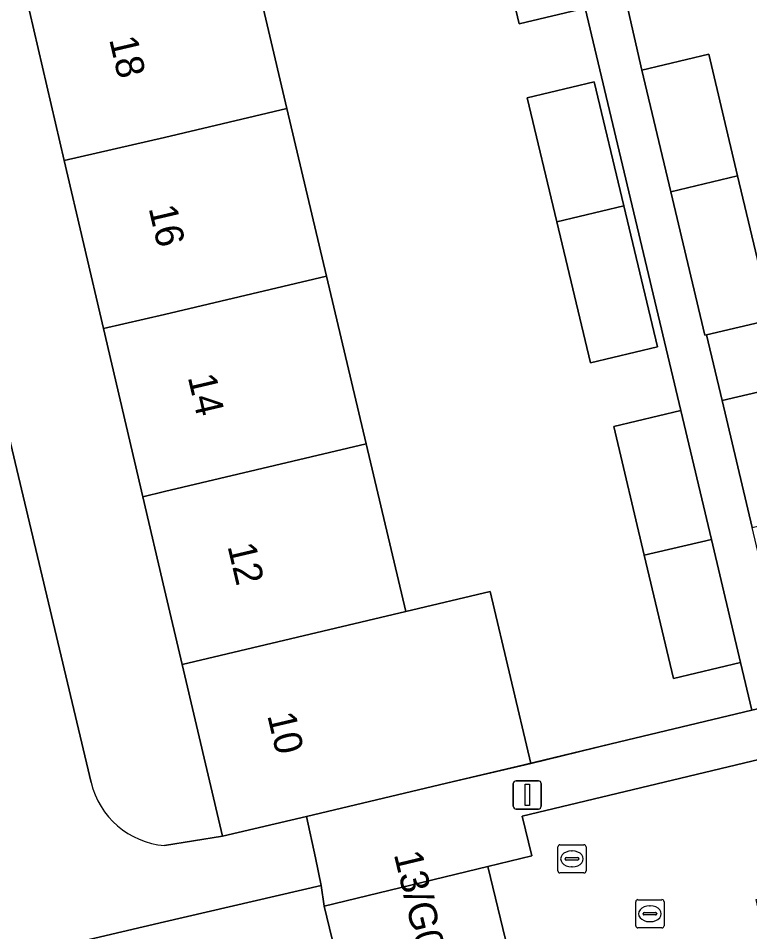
# Model space of a CAD drawing. Extents: x 162026 to 163502, y 387295 to 388169.
# Drawn here: x 162994.81 to 163020.74, y 387998.35 to 388030.74 of the extents above; entities that cross this region are included whole.
import ezdxf

# ---------------------------------------------------------------- set-up
doc = ezdxf.new("R2010")
doc.units = 0
for name, color, linetype in [('IMGEO_Erf', 7, 'Continuous'), ('IMGEO_Kolk', 7, 'Continuous'), ('IMGEO_Lichtmast', 7, 'Continuous'), ('IMGEO_Muur', 7, 'Continuous'), ('IMGEO_Pand', 7, 'Continuous'), ('IMGEO_Pand_nummerreeks', 7, 'Continuous'), ('IMGEO_Rijbaan_lokaal_open', 7, 'Continuous'), ('IMGEO_Rioolput', 7, 'Continuous'), ('IMGEO_Voetpad_open', 7, 'Continuous')]:
    doc.layers.add(name, color=color, linetype=linetype)

msp = doc.modelspace()

# ---------------------------------------------------------------- linework, layer by layer
at = {"layer": 'IMGEO_Erf'}
for points in [[(163014.91, 388031.09), (163012.574, 388030.539), (163011.403, 388035.476), (163009.945, 388041.622), (163001.495, 388039.568), (163002.935, 388033.48), (163004.34, 388027.537), (163005.746, 388021.592), (163007.152, 388015.648), (163008.558, 388009.704), (163011.547, 388010.41), (163012.987, 388004.323), (163015.834, 388005.011), (163020.824, 388006.203), (163020.42, 388007.896), (163018.037, 388007.331), (163017.004, 388011.699), (163015.924, 388016.266), (163018.307, 388016.831)], [(163012.859, 388027.918), (163015.233, 388028.483), (163016.28, 388024.084), (163017.47, 388019.086), (163015.097, 388018.521), (163013.906, 388023.522)]]:
    msp.add_lwpolyline(points, close=True, dxfattribs=at)
for points in [[(163000, 388001.411), (163002.056, 388001.738), (163000.623, 388007.832), (163000, 388010.484), (162999.231, 388013.775), (162997.839, 388019.736), (162996.446, 388025.695), (162995.054, 388031.656), (162993.635, 388037.73)], [(163016.381, 388031.286), (163016.915, 388028.895), (163019.289, 388029.461), (163020.316, 388025.146), (163021.526, 388020.063), (163019.207, 388019.511), (163019.762, 388017.182), (163022.145, 388017.746), (163022.633, 388015.686), (163025.665, 388016.528), (163026.369, 388013.996), (163023.211, 388013.25), (163024.264, 388008.809), (163021.88, 388008.243), (163022.299, 388006.556), (163033.082, 388009.133), (163031.638, 388015.24), (163030.228, 388021.198), (163028.819, 388027.157), (163027.41, 388033.115)], [(162992.18, 388025.582), (162997.395, 388003.647)], [(163008.839, 387985.975), (163008.292, 387988.237), (163002.21, 387986.781), (163002.907, 387983.863), (162996.965, 387982.44), (162996.268, 387985.358), (162990.327, 387983.936), (162989.104, 387983.643), (162984.241, 387982.478), (162982.339, 387990.423), (162988.428, 387991.881), (162994.37, 387993.304), (163000, 387994.652), (163000.312, 387994.727), (163006.399, 387996.184), (163005.656, 387999.259), (163005.55, 387999.999), (163000, 387998.701), (162982.339, 387994.571)]]:
    msp.add_lwpolyline(points, dxfattribs=at)
msp.add_arc((163000.236, 388004.322), 2.92, 193.359, 265.3588, dxfattribs=at)
at = {"layer": 'IMGEO_Kolk'}
for p, q in [((163016.705, 387998.565), (163016.705, 387999.417)), ((163016.78, 387999.491), (163017.632, 387999.491)), ((163017.193, 387999.271), (163017.218, 387999.271)), ((163017.706, 387999.417), (163017.706, 387998.565)), ((163016.964, 387998.985), (163016.964, 387998.997)), ((163017.402, 387998.948), (163017.004, 387998.948)), ((163017.007, 387999.034), (163017.405, 387999.034)), ((163017.448, 387998.997), (163017.448, 387998.985)), ((163017.216, 387998.711), (163017.191, 387998.711)), ((163017.632, 387998.491), (163016.78, 387998.491))]:
    msp.add_line(p, q, dxfattribs=at)
for points in [[(163016.705, 387998.565), (163016.705, 387999.417)], [(163016.78, 387999.491), (163017.632, 387999.491)], [(163017.706, 387999.417), (163017.706, 387998.565)], [(163017.632, 387998.491), (163016.78, 387998.491)]]:
    msp.add_lwpolyline(points, dxfattribs=at)
for centre, radius, start, end in [((163016.782, 387999.415), 0.0765, 91.552, 178.448), ((163016.782, 387999.415), 0.0765, 91.552, 178.448), ((163017.63, 387999.415), 0.0765, 1.552, 88.448), ((163017.63, 387999.415), 0.0765, 1.552, 88.448), ((163017.004, 387998.994), 0.0403, 85.8775, 175.7526), ((163017.001, 387998.984), 0.0366, 178.938, 274.7102), ((163017.405, 387998.991), 0.043, 264.8664, 352.4533), ((163017.409, 387998.996), 0.0386, 1.7309, 96.639), ((163016.782, 387998.567), 0.0765, 181.552, 268.448), ((163016.782, 387998.567), 0.0765, 181.552, 268.448), ((163017.63, 387998.567), 0.0765, 271.552, 358.448), ((163017.63, 387998.567), 0.0765, 271.552, 358.448)]:
    msp.add_arc(centre, radius, start, end, dxfattribs=at)
for centre, major_axis, ratio, start_param, end_param in [((163017.192, 387998.991), (-0.387, 0.002), 0.722429, 4.712389, 7.853982), ((163017.217, 387998.991), (-0.39, 0.002), 0.717154, 1.570796, 4.712389)]:
    msp.add_ellipse(centre, major_axis=major_axis, ratio=ratio, start_param=start_param, end_param=end_param, dxfattribs=at)
at = {"layer": 'IMGEO_Lichtmast'}
for p, q in [((163012.362, 388002.805), (163012.362, 388003.605)), ((163012.362, 388003.605), (163012.362, 388002.805)), ((163012.462, 388003.705), (163013.252, 388003.705)), ((163013.252, 388003.705), (163012.462, 388003.705)), ((163013.352, 388003.605), (163013.352, 388002.805)), ((163013.352, 388002.805), (163013.352, 388003.605)), ((163013.252, 388002.705), (163012.462, 388002.705)), ((163012.462, 388002.705), (163013.252, 388002.705))]:
    msp.add_line(p, q, dxfattribs=at)
msp.add_lwpolyline([(163012.782, 388003.58), (163012.932, 388003.58), (163012.932, 388002.83), (163012.782, 388002.83), (163012.782, 388003.58)], dxfattribs=at)
for centre, start, end in [((163012.462, 388003.605), 90, 180), ((163012.462, 388003.605), 90, 180), ((163013.252, 388003.605), 0, 90), ((163013.252, 388003.605), 360, 90), ((163012.462, 388002.805), 180, 270), ((163012.462, 388002.805), 180, 270), ((163013.252, 388002.805), 270, 0), ((163013.252, 388002.805), 270, 0)]:
    msp.add_arc(centre, 0.1, start, end, dxfattribs=at)
at = {"layer": 'IMGEO_Muur'}
for points in [[(163015.834, 388005.011), (163012.742, 388004.272)], [(163012.742, 388004.272), (163009.998, 388003.616)]]:
    msp.add_lwpolyline(points, dxfattribs=at)
at = {"layer": 'IMGEO_Pand'}
for points in [[(163011.403, 388035.476), (163012.574, 388030.539), (163014.91, 388031.09), (163013.739, 388036.027)], [(163004.34, 388027.537), (163002.935, 388033.48), (163000, 388032.788), (162995.054, 388031.656), (162996.446, 388025.695), (163000, 388026.512)], [(163020.316, 388025.146), (163019.289, 388029.461), (163016.915, 388028.895), (163017.942, 388024.585)], [(163016.28, 388024.084), (163015.233, 388028.483), (163012.859, 388027.918), (163013.906, 388023.522)], [(163000, 388026.512), (162996.446, 388025.695), (162997.839, 388019.736), (163000, 388020.236), (163005.746, 388021.592), (163004.34, 388027.537)], [(163020.316, 388025.146), (163017.942, 388024.585), (163019.153, 388019.498), (163019.207, 388019.511), (163021.526, 388020.063)], [(163013.906, 388023.522), (163015.097, 388018.521), (163017.47, 388019.086), (163016.28, 388024.084)], [(163007.152, 388015.648), (163005.746, 388021.592), (163000, 388020.236), (162997.839, 388019.736), (162999.231, 388013.775), (163000, 388013.96)], [(163022.145, 388017.746), (163019.762, 388017.182), (163020.827, 388012.687), (163023.211, 388013.25), (163026.369, 388013.996), (163025.665, 388016.528), (163022.633, 388015.686)], [(163019.388, 388012.261), (163018.307, 388016.831), (163015.924, 388016.266), (163017.004, 388011.699)], [(163000, 388013.96), (162999.231, 388013.775), (163000, 388010.484), (163000.623, 388007.832), (163008.558, 388009.704), (163007.152, 388015.648)], [(163017.004, 388011.699), (163018.037, 388007.331), (163020.42, 388007.896), (163019.388, 388012.261)], [(163008.558, 388009.704), (163000.623, 388007.832), (163002.056, 388001.738), (163005.035, 388002.442), (163009.998, 388003.616), (163012.987, 388004.323), (163011.547, 388010.41)], [(163011.463, 388000.663), (163005.656, 387999.259), (163006.399, 387996.184), (163006.457, 387995.939), (163012.266, 387997.344)]]:
    msp.add_lwpolyline(points, close=True, dxfattribs=at)
at = {"layer": 'IMGEO_Rijbaan_lokaal_open'}
msp.add_lwpolyline([(163020.969, 387999.499), (163023.116, 388000), (163025.513, 388000.559), (163032.359, 388002.157), (163037.741, 388003.413), (163046.444, 388005.444), (163045.248, 388010.253), (163012.679, 388002.447), (163013.019, 388001.04), (163011.463, 388000.663), (163012.266, 387997.344), (163013.068, 387994.024), (163013.871, 387990.705), (163014.673, 387987.385), (163015.476, 387984.066), (163016.278, 387980.746), (163017.081, 387977.427), (163025.651, 387979.429)], close=True, dxfattribs=at)
at = {"layer": 'IMGEO_Rioolput'}
for p, q in [((163013.941, 388000.511), (163013.941, 388001.363)), ((163014.016, 388001.437), (163014.868, 388001.437)), ((163014.429, 388001.217), (163014.454, 388001.217)), ((163014.942, 388001.363), (163014.942, 388000.511)), ((163014.2, 388000.931), (163014.2, 388000.943)), ((163014.638, 388000.894), (163014.24, 388000.894)), ((163014.243, 388000.98), (163014.641, 388000.98)), ((163014.684, 388000.943), (163014.684, 388000.931)), ((163014.452, 388000.657), (163014.427, 388000.657)), ((163014.868, 388000.437), (163014.016, 388000.437))]:
    msp.add_line(p, q, dxfattribs=at)
for points in [[(163013.941, 388000.511), (163013.941, 388001.363)], [(163014.016, 388001.437), (163014.868, 388001.437)], [(163014.942, 388001.363), (163014.942, 388000.511)], [(163014.868, 388000.437), (163014.016, 388000.437)]]:
    msp.add_lwpolyline(points, dxfattribs=at)
for centre, radius, start, end in [((163014.018, 388001.361), 0.0765, 91.552, 178.448), ((163014.018, 388001.361), 0.0765, 91.552, 178.448), ((163014.866, 388001.361), 0.0765, 1.552, 88.448), ((163014.866, 388001.361), 0.0765, 1.552, 88.448), ((163014.24, 388000.94), 0.0403, 85.8775, 175.7526), ((163014.237, 388000.93), 0.0366, 178.938, 274.7102), ((163014.641, 388000.937), 0.043, 264.8664, 352.4533), ((163014.645, 388000.942), 0.0386, 1.7309, 96.639), ((163014.018, 388000.513), 0.0765, 181.552, 268.448), ((163014.018, 388000.513), 0.0765, 181.552, 268.448), ((163014.866, 388000.513), 0.0765, 271.552, 358.448), ((163014.866, 388000.513), 0.0765, 271.552, 358.448)]:
    msp.add_arc(centre, radius, start, end, dxfattribs=at)
for centre, major_axis, ratio, start_param, end_param in [((163014.428, 388000.937), (-0.387, 0.002), 0.722429, 4.712389, 7.853982), ((163014.453, 388000.937), (-0.39, 0.002), 0.717154, 1.570796, 4.712389)]:
    msp.add_ellipse(centre, major_axis=major_axis, ratio=ratio, start_param=start_param, end_param=end_param, dxfattribs=at)
at = {"layer": 'IMGEO_Voetpad_open'}
for points in [[(163014.91, 388031.09), (163018.307, 388016.831), (163019.388, 388012.261), (163020.42, 388007.896), (163020.824, 388006.203), (163022.299, 388006.556), (163021.88, 388008.243), (163020.827, 388012.687), (163019.762, 388017.182), (163019.207, 388019.511), (163019.153, 388019.498), (163017.942, 388024.585), (163016.915, 388028.895), (163016.381, 388031.286)], [(162997.395, 388003.647), (162992.18, 388025.582)], [(162982.339, 387994.571), (163000, 387998.701), (163005.55, 387999.999), (163005.345, 388000.97), (163005.035, 388002.442), (163002.056, 388001.738), (163000, 388001.411)]]:
    msp.add_lwpolyline(points, dxfattribs=at)
msp.add_lwpolyline([(163045.248, 388010.253), (163044.841, 388011.913), (163041.042, 388011.016), (163033.082, 388009.133), (163022.299, 388006.556), (163020.824, 388006.203), (163015.834, 388005.011), (163012.987, 388004.323), (163009.998, 388003.616), (163005.035, 388002.442), (163005.345, 388000.97), (163005.55, 387999.999), (163005.656, 387999.259), (163011.463, 388000.663), (163013.019, 388001.04), (163012.679, 388002.447)], close=True, dxfattribs=at)
msp.add_arc((163000.236, 388004.322), 2.92, 193.359, 265.3588, dxfattribs=at)

# ---------------------------------------------------------------- texts
at = {"layer": 'IMGEO_Pand_nummerreeks'}
for s, rotation, p in [('18', 283.1492, (162998.031, 388029.991)), ('16', 283.1574, (162999.429, 388024.007)), ('14', 283.2288, (163000.818, 388018.018)), ('12', 283.2288, (163002.226, 388012.026)), ('10', 283.2294, (163003.637, 388006.025)), ('13/G07', 283.4821, (163008.123, 388001.104))]:
    msp.add_text(s, height=1, rotation=rotation, dxfattribs=at).set_placement(p)

doc.saveas('drawing.dxf')
